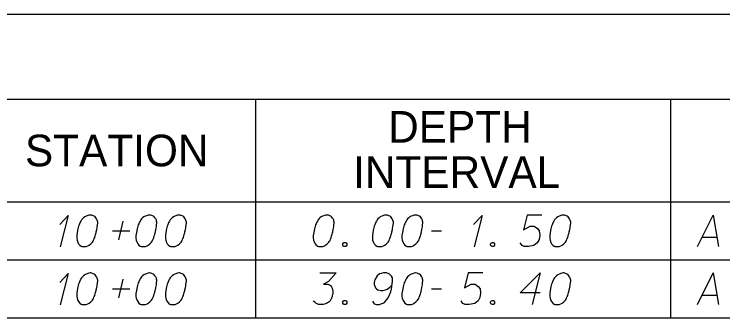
# Model space of a CAD drawing. Extents: x 2074207 to 2076812, y 516372 to 523312.
# Drawn here: x 2076345.6 to 2076453, y 520819.5 to 520865.6 of the extents above; entities that cross this region are included whole.
import ezdxf

# ---------------------------------------------------------------- set-up
doc = ezdxf.new("R2010")
doc.units = 0
for name, color, linetype in [('Prop DirtTable_ Soil Test Results - Outline (Major)', 7, 'Continuous'), ('Prop DirtTable_ Soil Test Results - Outline (Minor)', 7, 'Continuous'), ('Prop DirtTable_ Soil Test Results - Tx (Header - Small)', 7, 'Continuous'), ('Prop DirtTable_ Soil Test Results - Tx (Sample Data)', 7, 'Continuous')]:
    doc.layers.add(name, color=color, linetype=linetype)

msp = doc.modelspace()

# ---------------------------------------------------------------- linework, layer by layer
at = {"layer": 'Prop DirtTable_ Soil Test Results - Outline (Major)'}
for p, q in [((2076260.61, 520865.61), (2076811.9, 520865.61)), ((2076260.61, 520837.12), (2076811.9, 520837.12)), ((2076260.61, 520837.12), (2076811.9, 520837.12)), ((2076260.61, 520819.52), (2076811.9, 520819.52))]:
    msp.add_line(p, q, dxfattribs=at)
at = {"layer": 'Prop DirtTable_ Soil Test Results - Outline (Minor)'}
for p, q in [((2076260.61, 520852.72), (2076811.9, 520852.72)), ((2076382.2, 520852.72), (2076382.2, 520828.32)), ((2076445.06, 520852.72), (2076445.06, 520828.32)), ((2076260.61, 520828.32), (2076811.9, 520828.32)), ((2076260.61, 520828.32), (2076811.9, 520828.32)), ((2076382.2, 520828.32), (2076382.2, 520819.52)), ((2076445.06, 520828.32), (2076445.06, 520819.52)), ((2076260.61, 520819.52), (2076811.9, 520819.52))]:
    msp.add_line(p, q, dxfattribs=at)
at = {"layer": 'Prop DirtTable_ Soil Test Results - Tx (Sample Data)'}
for points in [[(2076352.53, 520833.69), (2076353.8, 520835.05), (2076352.6, 520830.29)], [(2076357.22, 520835.13), (2076357.15, 520835.13), (2076356.94, 520835.09), (2076356.79, 520835.05), (2076356.69, 520835.02), (2076356.51, 520834.94), (2076356.3, 520834.83), (2076356.12, 520834.71), (2076355.95, 520834.56), (2076355.84, 520834.41), (2076355.74, 520834.22), (2076355.63, 520834.03), (2076355.53, 520833.81), (2076355.45, 520833.66), (2076355.38, 520833.43), (2076355.28, 520833.05), (2076355.17, 520832.48), (2076355.1, 520832.03), (2076355.1, 520831.62), (2076355.14, 520831.31), (2076355.28, 520830.97), (2076355.38, 520830.78), (2076355.56, 520830.56), (2076355.77, 520830.41), (2076355.88, 520830.37), (2076356.09, 520830.33), (2076356.27, 520830.33), (2076356.55, 520830.37), (2076356.79, 520830.44), (2076356.97, 520830.56), (2076357.22, 520830.75), (2076357.32, 520830.86), (2076357.47, 520831.01), (2076357.57, 520831.16), (2076357.64, 520831.27), (2076357.71, 520831.46), (2076357.75, 520831.54), (2076357.82, 520831.73), (2076357.89, 520831.96), (2076357.96, 520832.18), (2076357.99, 520832.33), (2076358.03, 520832.45), (2076358.06, 520832.6), (2076358.14, 520832.94), (2076358.17, 520833.13), (2076358.21, 520833.32), (2076358.24, 520833.58), (2076358.28, 520833.92), (2076358.28, 520834.03), (2076358.24, 520834.19), (2076358.21, 520834.34), (2076358.1, 520834.56), (2076357.99, 520834.71), (2076357.89, 520834.83), (2076357.75, 520834.94), (2076357.61, 520835.02), (2076357.5, 520835.05), (2076357.39, 520835.09), (2076357.22, 520835.13)], [(2076361.49, 520831.35), (2076362.12, 520834.19)], [(2076366.18, 520835.13), (2076366.11, 520835.13), (2076365.9, 520835.09), (2076365.75, 520835.05), (2076365.65, 520835.02), (2076365.47, 520834.94), (2076365.26, 520834.83), (2076365.08, 520834.71), (2076364.91, 520834.56), (2076364.8, 520834.41), (2076364.7, 520834.22), (2076364.59, 520834.03), (2076364.49, 520833.81), (2076364.41, 520833.66), (2076364.34, 520833.43), (2076364.24, 520833.05), (2076364.13, 520832.48), (2076364.06, 520832.03), (2076364.06, 520831.62), (2076364.1, 520831.31), (2076364.24, 520830.97), (2076364.34, 520830.78), (2076364.52, 520830.56), (2076364.73, 520830.41), (2076364.84, 520830.37), (2076365.05, 520830.33), (2076365.23, 520830.33), (2076365.51, 520830.37), (2076365.75, 520830.44), (2076365.93, 520830.56), (2076366.18, 520830.75), (2076366.28, 520830.86), (2076366.43, 520831.01), (2076366.53, 520831.16), (2076366.6, 520831.27), (2076366.67, 520831.46), (2076366.71, 520831.54), (2076366.78, 520831.73), (2076366.85, 520831.96), (2076366.92, 520832.18), (2076366.95, 520832.33), (2076366.99, 520832.45), (2076367.02, 520832.6), (2076367.1, 520832.94), (2076367.13, 520833.13), (2076367.17, 520833.32), (2076367.2, 520833.58), (2076367.24, 520833.92), (2076367.24, 520834.03), (2076367.2, 520834.19), (2076367.17, 520834.34), (2076367.06, 520834.56), (2076366.95, 520834.71), (2076366.85, 520834.83), (2076366.71, 520834.94), (2076366.57, 520835.02), (2076366.46, 520835.05), (2076366.35, 520835.09), (2076366.18, 520835.13)], [(2076370.66, 520835.13), (2076370.59, 520835.13), (2076370.38, 520835.09), (2076370.23, 520835.05), (2076370.13, 520835.02), (2076369.95, 520834.94), (2076369.74, 520834.83), (2076369.56, 520834.71), (2076369.39, 520834.56), (2076369.28, 520834.41), (2076369.18, 520834.22), (2076369.07, 520834.03), (2076368.97, 520833.81), (2076368.89, 520833.66), (2076368.82, 520833.43), (2076368.72, 520833.05), (2076368.61, 520832.48), (2076368.54, 520832.03), (2076368.54, 520831.62), (2076368.58, 520831.31), (2076368.72, 520830.97), (2076368.82, 520830.78), (2076369, 520830.56), (2076369.21, 520830.41), (2076369.32, 520830.37), (2076369.53, 520830.33), (2076369.71, 520830.33), (2076369.99, 520830.37), (2076370.23, 520830.44), (2076370.41, 520830.56), (2076370.66, 520830.75), (2076370.76, 520830.86), (2076370.91, 520831.01), (2076371.01, 520831.16), (2076371.08, 520831.27), (2076371.15, 520831.46), (2076371.19, 520831.54), (2076371.26, 520831.73), (2076371.33, 520831.96), (2076371.4, 520832.18), (2076371.43, 520832.33), (2076371.47, 520832.45), (2076371.5, 520832.6), (2076371.58, 520832.94), (2076371.61, 520833.13), (2076371.65, 520833.32), (2076371.68, 520833.58), (2076371.72, 520833.92), (2076371.72, 520834.03), (2076371.68, 520834.19), (2076371.65, 520834.34), (2076371.54, 520834.56), (2076371.43, 520834.71), (2076371.33, 520834.83), (2076371.19, 520834.94), (2076371.05, 520835.02), (2076370.94, 520835.05), (2076370.83, 520835.09), (2076370.66, 520835.13)], [(2076393.06, 520835.13), (2076392.99, 520835.13), (2076392.78, 520835.09), (2076392.63, 520835.05), (2076392.53, 520835.02), (2076392.35, 520834.94), (2076392.14, 520834.83), (2076391.96, 520834.71), (2076391.79, 520834.56), (2076391.68, 520834.41), (2076391.58, 520834.22), (2076391.47, 520834.03), (2076391.37, 520833.81), (2076391.29, 520833.66), (2076391.22, 520833.43), (2076391.12, 520833.05), (2076391.01, 520832.48), (2076390.94, 520832.03), (2076390.94, 520831.62), (2076390.98, 520831.31), (2076391.12, 520830.97), (2076391.22, 520830.78), (2076391.4, 520830.56), (2076391.61, 520830.41), (2076391.72, 520830.37), (2076391.93, 520830.33), (2076392.11, 520830.33), (2076392.39, 520830.37), (2076392.63, 520830.44), (2076392.81, 520830.56), (2076393.06, 520830.75), (2076393.16, 520830.86), (2076393.31, 520831.01), (2076393.41, 520831.16), (2076393.48, 520831.27), (2076393.55, 520831.46), (2076393.59, 520831.54), (2076393.66, 520831.73), (2076393.73, 520831.96), (2076393.8, 520832.18), (2076393.83, 520832.33), (2076393.87, 520832.45), (2076393.9, 520832.6), (2076393.98, 520832.94), (2076394.01, 520833.13), (2076394.05, 520833.32), (2076394.08, 520833.58), (2076394.12, 520833.92), (2076394.12, 520834.03), (2076394.08, 520834.19), (2076394.05, 520834.34), (2076393.94, 520834.56), (2076393.83, 520834.71), (2076393.73, 520834.83), (2076393.59, 520834.94), (2076393.45, 520835.02), (2076393.34, 520835.05), (2076393.23, 520835.09), (2076393.06, 520835.13)], [(2076402.02, 520835.13), (2076401.95, 520835.13), (2076401.74, 520835.09), (2076401.59, 520835.05), (2076401.49, 520835.02), (2076401.31, 520834.94), (2076401.1, 520834.83), (2076400.92, 520834.71), (2076400.75, 520834.56), (2076400.64, 520834.41), (2076400.54, 520834.22), (2076400.43, 520834.03), (2076400.33, 520833.81), (2076400.25, 520833.66), (2076400.18, 520833.43), (2076400.08, 520833.05), (2076399.97, 520832.48), (2076399.9, 520832.03), (2076399.9, 520831.62), (2076399.94, 520831.31), (2076400.08, 520830.97), (2076400.18, 520830.78), (2076400.36, 520830.56), (2076400.57, 520830.41), (2076400.68, 520830.37), (2076400.89, 520830.33), (2076401.07, 520830.33), (2076401.35, 520830.37), (2076401.59, 520830.44), (2076401.77, 520830.56), (2076402.02, 520830.75), (2076402.12, 520830.86), (2076402.27, 520831.01), (2076402.37, 520831.16), (2076402.44, 520831.27), (2076402.51, 520831.46), (2076402.55, 520831.54), (2076402.62, 520831.73), (2076402.69, 520831.96), (2076402.76, 520832.18), (2076402.79, 520832.33), (2076402.83, 520832.45), (2076402.86, 520832.6), (2076402.94, 520832.94), (2076402.97, 520833.13), (2076403.01, 520833.32), (2076403.04, 520833.58), (2076403.08, 520833.92), (2076403.08, 520834.03), (2076403.04, 520834.19), (2076403.01, 520834.34), (2076402.9, 520834.56), (2076402.79, 520834.71), (2076402.69, 520834.83), (2076402.55, 520834.94), (2076402.41, 520835.02), (2076402.3, 520835.05), (2076402.19, 520835.09), (2076402.02, 520835.13)], [(2076406.5, 520835.13), (2076406.43, 520835.13), (2076406.22, 520835.09), (2076406.07, 520835.05), (2076405.97, 520835.02), (2076405.79, 520834.94), (2076405.58, 520834.83), (2076405.4, 520834.71), (2076405.23, 520834.56), (2076405.12, 520834.41), (2076405.02, 520834.22), (2076404.91, 520834.03), (2076404.81, 520833.81), (2076404.73, 520833.66), (2076404.66, 520833.43), (2076404.56, 520833.05), (2076404.45, 520832.48), (2076404.38, 520832.03), (2076404.38, 520831.62), (2076404.42, 520831.31), (2076404.56, 520830.97), (2076404.66, 520830.78), (2076404.84, 520830.56), (2076405.05, 520830.41), (2076405.16, 520830.37), (2076405.37, 520830.33), (2076405.55, 520830.33), (2076405.83, 520830.37), (2076406.07, 520830.44), (2076406.25, 520830.56), (2076406.5, 520830.75), (2076406.6, 520830.86), (2076406.75, 520831.01), (2076406.85, 520831.16), (2076406.92, 520831.27), (2076406.99, 520831.46), (2076407.03, 520831.54), (2076407.1, 520831.73), (2076407.17, 520831.96), (2076407.24, 520832.18), (2076407.27, 520832.33), (2076407.31, 520832.45), (2076407.34, 520832.6), (2076407.42, 520832.94), (2076407.45, 520833.13), (2076407.49, 520833.32), (2076407.52, 520833.58), (2076407.56, 520833.92), (2076407.56, 520834.03), (2076407.52, 520834.19), (2076407.49, 520834.34), (2076407.38, 520834.56), (2076407.27, 520834.71), (2076407.17, 520834.83), (2076407.03, 520834.94), (2076406.89, 520835.02), (2076406.78, 520835.05), (2076406.67, 520835.09), (2076406.5, 520835.13)], [(2076415.25, 520833.69), (2076416.52, 520835.05), (2076415.32, 520830.29)], [(2076425.58, 520835.13), (2076423.36, 520835.13), (2076422.8, 520832.86), (2076423.82, 520833.43), (2076424.42, 520833.43), (2076424.91, 520833.09), (2076425.19, 520832.71), (2076425.26, 520832.07), (2076425.16, 520831.43), (2076424.88, 520830.9), (2076424.38, 520830.48), (2076423.54, 520830.33), (2076422.9, 520830.33), (2076422.58, 520830.48), (2076422.3, 520830.9)], [(2076428.9, 520835.13), (2076428.83, 520835.13), (2076428.62, 520835.09), (2076428.47, 520835.05), (2076428.37, 520835.02), (2076428.19, 520834.94), (2076427.98, 520834.83), (2076427.8, 520834.71), (2076427.63, 520834.56), (2076427.52, 520834.41), (2076427.42, 520834.22), (2076427.31, 520834.03), (2076427.21, 520833.81), (2076427.13, 520833.66), (2076427.06, 520833.43), (2076426.96, 520833.05), (2076426.85, 520832.48), (2076426.78, 520832.03), (2076426.78, 520831.62), (2076426.82, 520831.31), (2076426.96, 520830.97), (2076427.06, 520830.78), (2076427.24, 520830.56), (2076427.45, 520830.41), (2076427.56, 520830.37), (2076427.77, 520830.33), (2076427.95, 520830.33), (2076428.23, 520830.37), (2076428.47, 520830.44), (2076428.65, 520830.56), (2076428.9, 520830.75), (2076429, 520830.86), (2076429.15, 520831.01), (2076429.25, 520831.16), (2076429.32, 520831.27), (2076429.39, 520831.46), (2076429.43, 520831.54), (2076429.5, 520831.73), (2076429.57, 520831.96), (2076429.64, 520832.18), (2076429.67, 520832.33), (2076429.71, 520832.45), (2076429.74, 520832.6), (2076429.82, 520832.94), (2076429.85, 520833.13), (2076429.89, 520833.32), (2076429.92, 520833.58), (2076429.96, 520833.92), (2076429.96, 520834.03), (2076429.92, 520834.19), (2076429.89, 520834.34), (2076429.78, 520834.56), (2076429.67, 520834.71), (2076429.57, 520834.83), (2076429.43, 520834.94), (2076429.29, 520835.02), (2076429.18, 520835.05), (2076429.07, 520835.09), (2076428.9, 520835.13)], [(2076449.18, 520830.33), (2076451.55, 520835.13), (2076452.36, 520830.33)], [(2076360.53, 520832.71), (2076363.14, 520832.71)], [(2076408.86, 520832.75), (2076410.38, 520832.75)], [(2076395.63, 520830.97), (2076395.81, 520830.97), (2076395.92, 520830.9), (2076396.02, 520830.75), (2076396.02, 520830.56), (2076395.92, 520830.41), (2076395.81, 520830.33), (2076395.63, 520830.33), (2076395.53, 520830.41), (2076395.42, 520830.56), (2076395.42, 520830.75), (2076395.53, 520830.9), (2076395.63, 520830.97)], [(2076418.03, 520830.97), (2076418.21, 520830.97), (2076418.32, 520830.9), (2076418.42, 520830.75), (2076418.42, 520830.56), (2076418.32, 520830.41), (2076418.21, 520830.33), (2076418.03, 520830.33), (2076417.93, 520830.41), (2076417.82, 520830.56), (2076417.82, 520830.75), (2076417.93, 520830.9), (2076418.03, 520830.97)], [(2076449.89, 520831.77), (2076452.11, 520831.77)], [(2076352.53, 520824.89), (2076353.8, 520826.25), (2076352.6, 520821.49)], [(2076357.22, 520826.33), (2076357.15, 520826.33), (2076356.94, 520826.29), (2076356.79, 520826.25), (2076356.69, 520826.22), (2076356.51, 520826.14), (2076356.3, 520826.03), (2076356.12, 520825.91), (2076355.95, 520825.76), (2076355.84, 520825.61), (2076355.74, 520825.42), (2076355.63, 520825.23), (2076355.53, 520825.01), (2076355.45, 520824.86), (2076355.38, 520824.63), (2076355.28, 520824.25), (2076355.17, 520823.68), (2076355.1, 520823.23), (2076355.1, 520822.82), (2076355.14, 520822.51), (2076355.28, 520822.17), (2076355.38, 520821.98), (2076355.56, 520821.76), (2076355.77, 520821.61), (2076355.88, 520821.57), (2076356.09, 520821.53), (2076356.27, 520821.53), (2076356.55, 520821.57), (2076356.79, 520821.64), (2076356.97, 520821.76), (2076357.22, 520821.95), (2076357.32, 520822.06), (2076357.47, 520822.21), (2076357.57, 520822.36), (2076357.64, 520822.47), (2076357.71, 520822.66), (2076357.75, 520822.74), (2076357.82, 520822.93), (2076357.89, 520823.16), (2076357.96, 520823.38), (2076357.99, 520823.53), (2076358.03, 520823.65), (2076358.06, 520823.8), (2076358.14, 520824.14), (2076358.17, 520824.33), (2076358.21, 520824.52), (2076358.24, 520824.78), (2076358.28, 520825.12), (2076358.28, 520825.23), (2076358.24, 520825.39), (2076358.21, 520825.54), (2076358.1, 520825.76), (2076357.99, 520825.91), (2076357.89, 520826.03), (2076357.75, 520826.14), (2076357.61, 520826.22), (2076357.5, 520826.25), (2076357.39, 520826.29), (2076357.22, 520826.33)], [(2076366.18, 520826.33), (2076366.11, 520826.33), (2076365.9, 520826.29), (2076365.75, 520826.25), (2076365.65, 520826.22), (2076365.47, 520826.14), (2076365.26, 520826.03), (2076365.08, 520825.91), (2076364.91, 520825.76), (2076364.8, 520825.61), (2076364.7, 520825.42), (2076364.59, 520825.23), (2076364.49, 520825.01), (2076364.41, 520824.86), (2076364.34, 520824.63), (2076364.24, 520824.25), (2076364.13, 520823.68), (2076364.06, 520823.23), (2076364.06, 520822.82), (2076364.1, 520822.51), (2076364.24, 520822.17), (2076364.34, 520821.98), (2076364.52, 520821.76), (2076364.73, 520821.61), (2076364.84, 520821.57), (2076365.05, 520821.53), (2076365.23, 520821.53), (2076365.51, 520821.57), (2076365.75, 520821.64), (2076365.93, 520821.76), (2076366.18, 520821.95), (2076366.28, 520822.06), (2076366.43, 520822.21), (2076366.53, 520822.36), (2076366.6, 520822.47), (2076366.67, 520822.66), (2076366.71, 520822.74), (2076366.78, 520822.93), (2076366.85, 520823.16), (2076366.92, 520823.38), (2076366.95, 520823.53), (2076366.99, 520823.65), (2076367.02, 520823.8), (2076367.1, 520824.14), (2076367.13, 520824.33), (2076367.17, 520824.52), (2076367.2, 520824.78), (2076367.24, 520825.12), (2076367.24, 520825.23), (2076367.2, 520825.39), (2076367.17, 520825.54), (2076367.06, 520825.76), (2076366.95, 520825.91), (2076366.85, 520826.03), (2076366.71, 520826.14), (2076366.57, 520826.22), (2076366.46, 520826.25), (2076366.35, 520826.29), (2076366.18, 520826.33)], [(2076370.66, 520826.33), (2076370.59, 520826.33), (2076370.38, 520826.29), (2076370.23, 520826.25), (2076370.13, 520826.22), (2076369.95, 520826.14), (2076369.74, 520826.03), (2076369.56, 520825.91), (2076369.39, 520825.76), (2076369.28, 520825.61), (2076369.18, 520825.42), (2076369.07, 520825.23), (2076368.97, 520825.01), (2076368.89, 520824.86), (2076368.82, 520824.63), (2076368.72, 520824.25), (2076368.61, 520823.68), (2076368.54, 520823.23), (2076368.54, 520822.82), (2076368.58, 520822.51), (2076368.72, 520822.17), (2076368.82, 520821.98), (2076369, 520821.76), (2076369.21, 520821.61), (2076369.32, 520821.57), (2076369.53, 520821.53), (2076369.71, 520821.53), (2076369.99, 520821.57), (2076370.23, 520821.64), (2076370.41, 520821.76), (2076370.66, 520821.95), (2076370.76, 520822.06), (2076370.91, 520822.21), (2076371.01, 520822.36), (2076371.08, 520822.47), (2076371.15, 520822.66), (2076371.19, 520822.74), (2076371.26, 520822.93), (2076371.33, 520823.16), (2076371.4, 520823.38), (2076371.43, 520823.53), (2076371.47, 520823.65), (2076371.5, 520823.8), (2076371.58, 520824.14), (2076371.61, 520824.33), (2076371.65, 520824.52), (2076371.68, 520824.78), (2076371.72, 520825.12), (2076371.72, 520825.23), (2076371.68, 520825.39), (2076371.65, 520825.54), (2076371.54, 520825.76), (2076371.43, 520825.91), (2076371.33, 520826.03), (2076371.19, 520826.14), (2076371.05, 520826.22), (2076370.94, 520826.25), (2076370.83, 520826.29), (2076370.66, 520826.33)], [(2076391.96, 520826.33), (2076394.43, 520826.33), (2076393.27, 520825.04), (2076392.49, 520824.63), (2076393.13, 520824.63), (2076393.27, 520824.59), (2076393.34, 520824.55), (2076393.41, 520824.52), (2076393.48, 520824.48), (2076393.62, 520824.36), (2076393.69, 520824.25), (2076393.76, 520824.14), (2076393.8, 520824.02), (2076393.87, 520823.76), (2076393.9, 520823.53), (2076393.9, 520823.42), (2076393.9, 520823.27), (2076393.87, 520823.04), (2076393.83, 520822.89), (2076393.8, 520822.74), (2076393.76, 520822.63), (2076393.73, 520822.55), (2076393.69, 520822.47), (2076393.66, 520822.4), (2076393.59, 520822.29), (2076393.48, 520822.13), (2076393.38, 520822.02), (2076393.31, 520821.95), (2076393.2, 520821.87), (2076393.09, 520821.79), (2076392.95, 520821.72), (2076392.88, 520821.68), (2076392.63, 520821.61), (2076392.42, 520821.57), (2076392.28, 520821.53), (2076392.04, 520821.53), (2076391.75, 520821.57), (2076391.65, 520821.61), (2076391.54, 520821.64), (2076391.44, 520821.68), (2076391.33, 520821.76), (2076391.22, 520821.83), (2076391.05, 520821.98), (2076390.94, 520822.13)], [(2076399.9, 520822.06), (2076400.18, 520821.64), (2076400.5, 520821.53), (2076401, 520821.53), (2076401.35, 520821.68), (2076401.56, 520821.76), (2076401.74, 520821.87), (2076402.3, 520822.55), (2076402.69, 520823.46), (2076402.79, 520823.95), (2076402.94, 520825.04), (2076402.94, 520825.61), (2076402.79, 520825.84), (2076402.51, 520826.14), (2076402.41, 520826.22), (2076402.05, 520826.33), (2076401.59, 520826.33), (2076401.24, 520826.25), (2076401, 520826.18), (2076400.64, 520825.88), (2076400.29, 520825.27), (2076400.18, 520824.89), (2076400.18, 520824.59), (2076400.36, 520824.1), (2076400.5, 520823.91), (2076400.75, 520823.76), (2076401.17, 520823.65), (2076401.49, 520823.65), (2076401.88, 520823.76), (2076402.12, 520823.87), (2076402.55, 520824.18), (2076402.76, 520824.36), (2076402.86, 520824.48)], [(2076406.5, 520826.33), (2076406.43, 520826.33), (2076406.22, 520826.29), (2076406.07, 520826.25), (2076405.97, 520826.22), (2076405.79, 520826.14), (2076405.58, 520826.03), (2076405.4, 520825.91), (2076405.23, 520825.76), (2076405.12, 520825.61), (2076405.02, 520825.42), (2076404.91, 520825.23), (2076404.81, 520825.01), (2076404.73, 520824.86), (2076404.66, 520824.63), (2076404.56, 520824.25), (2076404.45, 520823.68), (2076404.38, 520823.23), (2076404.38, 520822.82), (2076404.42, 520822.51), (2076404.56, 520822.17), (2076404.66, 520821.98), (2076404.84, 520821.76), (2076405.05, 520821.61), (2076405.16, 520821.57), (2076405.37, 520821.53), (2076405.55, 520821.53), (2076405.83, 520821.57), (2076406.07, 520821.64), (2076406.25, 520821.76), (2076406.5, 520821.95), (2076406.6, 520822.06), (2076406.75, 520822.21), (2076406.85, 520822.36), (2076406.92, 520822.47), (2076406.99, 520822.66), (2076407.03, 520822.74), (2076407.1, 520822.93), (2076407.17, 520823.16), (2076407.24, 520823.38), (2076407.27, 520823.53), (2076407.31, 520823.65), (2076407.34, 520823.8), (2076407.42, 520824.14), (2076407.45, 520824.33), (2076407.49, 520824.52), (2076407.52, 520824.78), (2076407.56, 520825.12), (2076407.56, 520825.23), (2076407.52, 520825.39), (2076407.49, 520825.54), (2076407.38, 520825.76), (2076407.27, 520825.91), (2076407.17, 520826.03), (2076407.03, 520826.14), (2076406.89, 520826.22), (2076406.78, 520826.25), (2076406.67, 520826.29), (2076406.5, 520826.33)], [(2076416.62, 520826.33), (2076414.4, 520826.33), (2076413.84, 520824.06), (2076414.86, 520824.63), (2076415.46, 520824.63), (2076415.95, 520824.29), (2076416.23, 520823.91), (2076416.3, 520823.27), (2076416.2, 520822.63), (2076415.92, 520822.1), (2076415.42, 520821.68), (2076414.58, 520821.53), (2076413.94, 520821.53), (2076413.62, 520821.68), (2076413.34, 520822.1)], [(2076425.34, 520823.31), (2076422.3, 520823.31), (2076425.34, 520826.33), (2076424.14, 520821.53)], [(2076428.9, 520826.33), (2076428.83, 520826.33), (2076428.62, 520826.29), (2076428.47, 520826.25), (2076428.37, 520826.22), (2076428.19, 520826.14), (2076427.98, 520826.03), (2076427.8, 520825.91), (2076427.63, 520825.76), (2076427.52, 520825.61), (2076427.42, 520825.42), (2076427.31, 520825.23), (2076427.21, 520825.01), (2076427.13, 520824.86), (2076427.06, 520824.63), (2076426.96, 520824.25), (2076426.85, 520823.68), (2076426.78, 520823.23), (2076426.78, 520822.82), (2076426.82, 520822.51), (2076426.96, 520822.17), (2076427.06, 520821.98), (2076427.24, 520821.76), (2076427.45, 520821.61), (2076427.56, 520821.57), (2076427.77, 520821.53), (2076427.95, 520821.53), (2076428.23, 520821.57), (2076428.47, 520821.64), (2076428.65, 520821.76), (2076428.9, 520821.95), (2076429, 520822.06), (2076429.15, 520822.21), (2076429.25, 520822.36), (2076429.32, 520822.47), (2076429.39, 520822.66), (2076429.43, 520822.74), (2076429.5, 520822.93), (2076429.57, 520823.16), (2076429.64, 520823.38), (2076429.67, 520823.53), (2076429.71, 520823.65), (2076429.74, 520823.8), (2076429.82, 520824.14), (2076429.85, 520824.33), (2076429.89, 520824.52), (2076429.92, 520824.78), (2076429.96, 520825.12), (2076429.96, 520825.23), (2076429.92, 520825.39), (2076429.89, 520825.54), (2076429.78, 520825.76), (2076429.67, 520825.91), (2076429.57, 520826.03), (2076429.43, 520826.14), (2076429.29, 520826.22), (2076429.18, 520826.25), (2076429.07, 520826.29), (2076428.9, 520826.33)], [(2076449.18, 520821.53), (2076451.55, 520826.33), (2076452.36, 520821.53)], [(2076361.49, 520822.55), (2076362.12, 520825.39)], [(2076360.53, 520823.91), (2076363.14, 520823.91)], [(2076408.86, 520823.95), (2076410.38, 520823.95)], [(2076449.89, 520822.97), (2076452.11, 520822.97)], [(2076395.63, 520822.17), (2076395.81, 520822.17), (2076395.92, 520822.1), (2076396.02, 520821.95), (2076396.02, 520821.76), (2076395.92, 520821.61), (2076395.81, 520821.53), (2076395.63, 520821.53), (2076395.53, 520821.61), (2076395.42, 520821.76), (2076395.42, 520821.95), (2076395.53, 520822.1), (2076395.63, 520822.17)], [(2076418.03, 520822.17), (2076418.21, 520822.17), (2076418.32, 520822.1), (2076418.42, 520821.95), (2076418.42, 520821.76), (2076418.32, 520821.61), (2076418.21, 520821.53), (2076418.03, 520821.53), (2076417.93, 520821.61), (2076417.82, 520821.76), (2076417.82, 520821.95), (2076417.93, 520822.1), (2076418.03, 520822.17)]]:
    msp.add_lwpolyline(points, dxfattribs=at)

# ---------------------------------------------------------------- texts
at = {"layer": 'Prop DirtTable_ Soil Test Results - Tx (Header - Small)'}
for s, p in [('DEPTH', (2076402.29, 520846.11)), ('STATION', (2076347.25, 520842.52)), ('INTERVAL', (2076396.98, 520839.25))]:
    msp.add_text(s, height=4.8, dxfattribs=at).set_placement(p)

doc.saveas('drawing.dxf')
